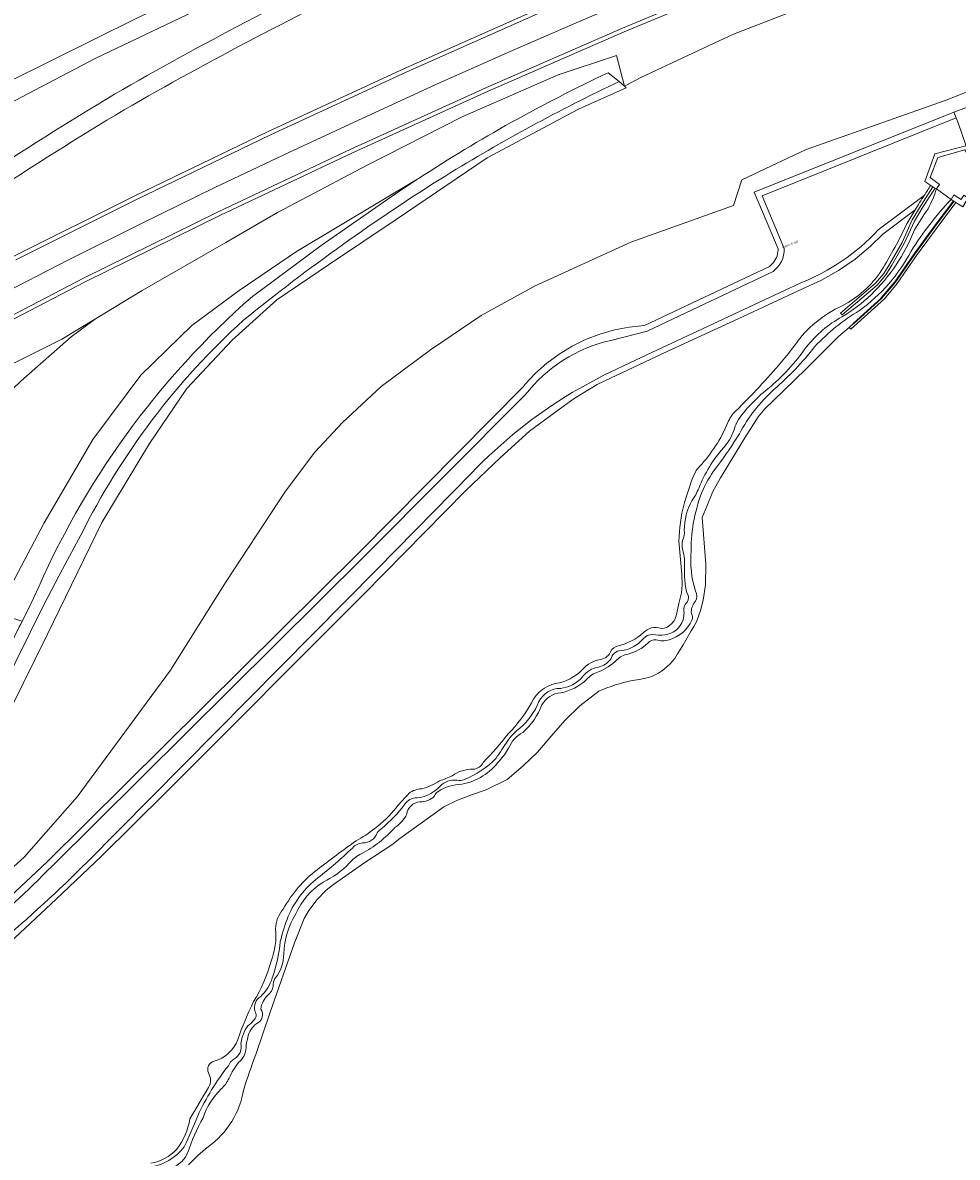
# Model space of a CAD drawing. Header units: metres. Extents: x 197700 to 204338, y 317132 to 325229.
# Tile 466 of 656: x 201800 to 201950, y 318624 to 318808. Entities that reach past the tile are written whole.
import ezdxf
from ezdxf.enums import TextEntityAlignment as Align

# ---------------------------------------------------------------- set-up
doc = ezdxf.new("R2010")
doc.units = ezdxf.units.M
for name, color, linetype, lineweight in [('B-WE-GK-KADEMUUR-G', 150, 'Continuous', 35), ('B-WE-GR-BEPLANTING_CULTUUR_BOSPLANTSOEN-GV', 90, 'Continuous', 18), ('B-WE-GR-BOS_LOOF-GV', 40, 'Continuous', 13), ('B-WE-IE-TERREINAFSCHEIDING_KUNSTMATIG_HEKWERK-G', 20, 'IE-TERREINAFSCHEIDING-KUNSTMATIG', 18), ('B-WE-IE-TERREINAFSCHEIDING_KUNSTMATIG_MUUR-GV', 90, 'Continuous', 18), ('B-WE-OG-TERREIN_CULTUURSCHEIDING-GV', 7, 'Continuous', 18), ('B-WE-OG-TERREIN_ERF-GV', 7, 'Continuous', 18), ('B-WE-OG-TOPOGRAFIE-T18', 10, 'Continuous', 18), ('B-WE-OG-WATER-GV', 130, 'Continuous', 18), ('B-WE-OG-WATER_GREPPEL-GV', 160, 'Continuous', 18), ('B-WE-OG-WATER_SLOOT-GV', 120, 'Continuous', 18), ('B-WE-VH-ONVERHARD-GV', 252, 'Continuous', 18), ('B-WE-VH-VERHARDING_ASFALT-GV', 252, 'Continuous', 18), ('B-WE-VH-VERHARDING_BETON-GV', 252, 'Continuous', 18), ('B-WE-VH-VERHARDING_BETONSTRAATSTEEN-GV', 252, 'Continuous', 18)]:
    doc.layers.add(name, color=color, linetype=linetype, lineweight=lineweight)
doc.styles.add('NLCS-ISO-M200-T18', font='NLCS-ISO.ttf', dxfattribs={"height": 0.36})
doc.linetypes.add('IE-TERREINAFSCHEIDING-KUNSTMATIG', pattern='A,4,[82,NLCS.SHX,S=0.75,R=90,X=0,Y=0],4,-2', length=10)

msp = doc.modelspace()

# ---------------------------------------------------------------- linework, layer by layer
at = {"layer": 'B-WE-GK-KADEMUUR-G'}
msp.add_lwpolyline([(201949.776, 318778.717), (201946.782, 318774.707), (201943.438, 318770.169), (201940.299, 318765.652), (201938.073, 318762.99), (201933.542, 318758.919)], dxfattribs=at)
at = {"layer": 'B-WE-GR-BEPLANTING_CULTUUR_BOSPLANTSOEN-GV'}
for points in [[(201955.002, 318821.825), (201942.09, 318816.755), (201928.237, 318811.068), (201914.233, 318805.675), (201912.733, 318804.975), (201899.25, 318798.675), (201896.652, 318797.269), (201896.915, 318797.023), (201889.216, 318793.552), (201874.451, 318785.696), (201859.797, 318775.75), (201849.005, 318768.562), (201840.541, 318762.807), (201833.33, 318756.257), (201826.023, 318748.493), (201819.964, 318739.6), (201812.286, 318726.858), (201803.533, 318708.819), (201789.654, 318680.839)], [(201789.107, 318663.259), (201799.727, 318672.837), (201808.32, 318682.62), (201814.478, 318690.999), (201823.386, 318703.055), (201832.337, 318717.331), (201841.945, 318731.939), (201846.677, 318738.223), (201851.117, 318742.981), (201857.387, 318748.779), (201865.322, 318754.728), (201873.497, 318760.265), (201882.087, 318764.989), (201897.66, 318772.069), (201914.2, 318777.998), (201915.549, 318782.159), (201925.961, 318787.045), (201948.531, 318794.989), (201964.976, 318801.544)], [(201893.995, 318799.44), (201895.79, 318798.012), (201896.652, 318797.269), (201895.341, 318802.207), (201885.94, 318799.076)], [(201885.94, 318799.076), (201870.448, 318792.301), (201855.081, 318784.535), (201840.654, 318776.873), (201832.27, 318772.041), (201818.805, 318764.281), (201811.244, 318759.719), (201807.327, 318756.835), (201799.218, 318749.651)], [(201795.123, 318712.026), (201802.955, 318726.825), (201810.824, 318740.233), (201818.574, 318750.627), (201826.797, 318758.658), (201834.426, 318764.298), (201843.7, 318770.566), (201863.403, 318782.378)], [(201863.403, 318782.378), (201843.7, 318770.566), (201834.426, 318764.298), (201826.797, 318758.658), (201818.574, 318750.627), (201810.824, 318740.233), (201802.955, 318726.825), (201795.123, 318712.026), (201796.174, 318711.902), (201798.372, 318711.243), (201799.425, 318710.934), (201800.377, 318712.837), (201801.336, 318714.739)], [(201836.582, 318763.348), (201847.672, 318771.534), (201858.975, 318779.427), (201861.181, 318780.914), (201863.403, 318782.378)]]:
    msp.add_lwpolyline(points, dxfattribs=at)
for points in [[(201863.403, 318782.378, -0.0343559), (201893.995, 318799.44)], [(201801.336, 318714.739, -0.1123788), (201836.582, 318763.348)]]:
    msp.add_lwpolyline(points, format="xyb", dxfattribs=at)
at = {"layer": 'B-WE-GR-BOS_LOOF-GV'}
for points in [[(201888.163, 318755.298), (201890.361, 318756.38), (201892.647, 318757.262), (201895.003, 318757.935), (201897.409, 318758.395), (201899.847, 318758.639), (201920.014, 318768.171), (201920.255, 318768.366), (201920.477, 318768.583), (201920.679, 318768.818), (201920.86, 318769.071), (201921.017, 318769.339), (201921.15, 318769.619), (201921.257, 318769.911), (201921.337, 318770.211), (201921.391, 318770.517), (201921.416, 318770.826), (201921.418, 318771.033), (201917.552, 318780.139), (201949.792, 318793.095), (201981.204, 318804.575)], [(201964.976, 318801.544), (201948.531, 318794.989), (201925.961, 318787.045), (201915.549, 318782.159), (201914.2, 318777.998), (201897.66, 318772.069), (201882.087, 318764.989), (201873.497, 318760.265), (201865.322, 318754.728), (201857.387, 318748.779), (201851.117, 318742.981), (201846.677, 318738.223), (201841.945, 318731.939), (201832.337, 318717.331), (201823.386, 318703.055), (201814.478, 318690.999), (201808.32, 318682.62), (201799.727, 318672.837), (201789.107, 318663.259)], [(201789.654, 318680.839), (201803.533, 318708.819), (201812.286, 318726.858), (201819.964, 318739.6), (201826.023, 318748.493), (201833.33, 318756.257), (201840.541, 318762.807), (201849.005, 318768.562), (201859.797, 318775.75), (201874.451, 318785.696), (201889.216, 318793.552), (201896.915, 318797.023), (201896.652, 318797.269), (201895.79, 318798.012)], [(201808.904, 318724.828), (201805.917, 318719.345), (201803.06, 318713.794), (201798.475, 318704.543), (201794.03, 318695.226), (201781.734, 318667.222), (201775.932, 318654.142), (201778.308, 318650.805), (201778.341, 318650.828), (201791.39, 318660.89), (201803.488, 318672.078), (201853.892, 318722.059), (201880.253, 318748.764), (201880.587, 318749.16), (201882.267, 318750.943), (201884.1, 318752.569), (201886.07, 318754.025), (201888.163, 318755.298)]]:
    msp.add_lwpolyline(points, dxfattribs=at)
for points in [[(201895.79, 318798.012, 0.0280663), (201867.773, 318782.82)], [(201867.773, 318782.82, 0.030024), (201835.186, 318759.537)], [(201835.186, 318759.537, 0.0935722), (201808.904, 318724.828)]]:
    msp.add_lwpolyline(points, format="xyb", dxfattribs=at)
msp.add_lwpolyline([(201811.244, 318759.719), (201805.816, 318756.444), (201788.202, 318747.608), (201784.558, 318744.095), (201768.981, 318731.839), (201755.309, 318721.409), (201732.303, 318706.372), (201727.073, 318702.927), (201724.956, 318700.721), (201724.021, 318698.378), (201724.245, 318696.205), (201725.517, 318694.729), (201727.697, 318693.999), (201730.21, 318694.233), (201756.086, 318713.761), (201792.873, 318743.616), (201799.218, 318749.651), (201807.327, 318756.835)], close=True, dxfattribs=at)
at = {"layer": 'B-WE-IE-TERREINAFSCHEIDING_KUNSTMATIG_HEKWERK-G'}
for points in [[(201895.79, 318798.012), (201896.652, 318797.269)], [(201896.652, 318797.269), (201896.915, 318797.023)], [(201903.54, 318754.467), (201915.777, 318760.079)], [(201895.415, 318750.659), (201903.54, 318754.467)], [(201892.211, 318749.149), (201895.415, 318750.659)], [(201888.499, 318746.865), (201892.211, 318749.149)], [(201885.53, 318744.714), (201888.499, 318746.865)], [(201881.298, 318741.617), (201885.53, 318744.714)], [(201876.64, 318737.364), (201881.298, 318741.617)], [(201870.948, 318731.969), (201876.64, 318737.364)], [(201854.579, 318715.286), (201870.948, 318731.969)], [(201822.639, 318683.297), (201854.579, 318715.286)], [(201812.228, 318673.012), (201822.639, 318683.297)], [(201804.891, 318666.065), (201812.228, 318673.012)], [(201797.431, 318659.063), (201804.891, 318666.065)]]:
    msp.add_lwpolyline(points, dxfattribs=at)
at = {"layer": 'B-WE-IE-TERREINAFSCHEIDING_KUNSTMATIG_MUUR-GV'}
for points in [[(201946.575, 318780.933), (201946.75, 318780.823), (201946.985, 318780.674), (201947.46, 318781.416), (201945.955, 318782.543), (201947.211, 318785.774), (201951.577, 318786.995), (201953.639, 318783.682), (201953.35, 318783.142), (201954.059, 318782.639), (201954.109, 318782.727), (201954.534, 318783.474), (201952.334, 318787.108), (201951.97, 318787.709), (201951.72, 318787.645), (201946.714, 318786.357), (201945.098, 318781.866), (201946.056, 318781.261), (201946.412, 318781.036)], [(201946.75, 318780.823), (201946.575, 318780.933), (201946.412, 318781.036), (201944.486, 318778.06), (201943.056, 318775.696), (201941.422, 318772.059), (201939.44, 318768.609), (201938.455, 318767.048), (201937.112, 318765.463), (201931.504, 318760.662), (201931.764, 318760.358), (201937.397, 318765.18), (201938.778, 318766.811), (201939.783, 318768.403), (201941.779, 318771.877), (201943.411, 318775.51), (201944.825, 318777.848)], [(201949.323, 318779.005), (201949.776, 318778.717), (201950.114, 318778.502), (201951.203, 318777.808), (201951.771, 318778.713), (201952.09, 318779.221), (201951.366, 318779.677), (201950.936, 318778.993), (201949.783, 318779.727)], [(201943.438, 318770.169), (201940.299, 318765.652), (201938.279, 318763.237), (201932.875, 318758.334), (201933.144, 318758.038), (201938.569, 318762.959), (201940.617, 318765.409), (201943.763, 318769.936), (201947.103, 318774.469), (201950.114, 318778.502), (201949.776, 318778.717), (201946.782, 318774.707)]]:
    msp.add_lwpolyline(points, close=True, dxfattribs=at)
at = {"layer": 'B-WE-OG-TERREIN_CULTUURSCHEIDING-GV'}
for points in [[(201722.149, 318754.509), (201771.949, 318784.082), (201789.237, 318793.576), (201797.357, 318798.035), (201817.94, 318808.223), (201837.649, 318817.499), (201859.694, 318826.637), (201880.621, 318834.591), (201881.727, 318834.552), (201883.887, 318835.33), (201884.171, 318834.782), (201885.054, 318835.227), (201884.832, 318835.708), (201887.158, 318836.673), (201888.156, 318837.346), (201900.737, 318841.577), (201911.524, 318845.204), (201932.667, 318852.147), (201954.928, 318858.712)], [(201981.204, 318804.575), (201949.792, 318793.095), (201950.165, 318792.167), (201950.509, 318791.167)], [(201922.418, 318771.054), (201918.864, 318779.589), (201950.165, 318792.167), (201949.792, 318793.095), (201917.552, 318780.139), (201921.418, 318771.033), (201921.416, 318770.826), (201921.391, 318770.517), (201921.337, 318770.211), (201921.257, 318769.911), (201921.15, 318769.619), (201921.017, 318769.339), (201920.86, 318769.071), (201920.679, 318768.818), (201920.477, 318768.583), (201920.255, 318768.366), (201920.014, 318768.171), (201899.847, 318758.639), (201897.409, 318758.395), (201895.003, 318757.935), (201892.647, 318757.262), (201890.361, 318756.38)], [(201945.004, 318779.647), (201937.592, 318774.077)], [(201797.431, 318659.063), (201804.891, 318666.065), (201812.228, 318673.012), (201822.639, 318683.297), (201854.579, 318715.286), (201870.948, 318731.969), (201876.64, 318737.364), (201881.298, 318741.617), (201885.53, 318744.714), (201888.499, 318746.865), (201892.211, 318749.149), (201895.415, 318750.659), (201903.54, 318754.467), (201915.777, 318760.079), (201925.374, 318764.549), (201928.332, 318765.893), (201931.159, 318767.497), (201933.831, 318769.346), (201936.327, 318771.427), (201938.321, 318773.392), (201943.522, 318777.288)], [(201894.412, 318756.246), (201900.275, 318757.735), (201920.609, 318767.367)], [(201925.001, 318765.477), (201898.53, 318753.118), (201893.278, 318750.645), (201888.192, 318747.848)], [(201890.361, 318756.38), (201888.163, 318755.298), (201886.07, 318754.025), (201884.1, 318752.569), (201882.267, 318750.943), (201880.587, 318749.16), (201880.253, 318748.764), (201853.892, 318722.059), (201803.488, 318672.078), (201791.39, 318660.89), (201778.341, 318650.828), (201778.308, 318650.805), (201779.069, 318649.736)], [(201804.192, 318671.368), (201854.6, 318721.353), (201880.62, 318747.463)], [(201871.947, 318734.834), (201856.699, 318719.311), (201809.868, 318672.019)]]:
    msp.add_lwpolyline(points, dxfattribs=at)
for points in [[(201943.522, 318777.288, -0.0051399), (201945.004, 318779.647)], [(201937.592, 318774.077, -0.1091791), (201925.001, 318765.477)], [(201920.609, 318767.367, 0.2429459), (201922.418, 318771.054)], [(201880.62, 318747.463, -0.1751042), (201894.412, 318756.246)], [(201888.192, 318747.848, 0.0657859), (201871.947, 318734.834)], [(201779.069, 318649.736, 0.0409157), (201804.192, 318671.368)], [(201809.868, 318672.019, -0.0427702), (201780.228, 318647.087)]]:
    msp.add_lwpolyline(points, format="xyb", dxfattribs=at)
at = {"layer": 'B-WE-OG-TERREIN_ERF-GV'}
for points in [[(201943.522, 318777.288), (201938.321, 318773.392), (201936.327, 318771.427)], [(201936.327, 318771.427), (201933.831, 318769.346), (201931.159, 318767.497), (201928.332, 318765.893), (201925.374, 318764.549), (201915.777, 318760.079), (201903.54, 318754.467), (201895.415, 318750.659), (201892.211, 318749.149), (201888.499, 318746.865), (201885.53, 318744.714), (201881.298, 318741.617), (201876.64, 318737.364), (201870.948, 318731.969), (201854.579, 318715.286), (201822.639, 318683.297), (201812.228, 318673.012), (201804.891, 318666.065), (201797.431, 318659.063)], [(201905.06, 318712.295), (201905.411, 318713.777), (201905.85, 318715.517), (201905.942, 318716.826), (201905.899, 318718.519), (201905.375, 318723.822), (201905.582, 318726.107), (201905.887, 318728.392)]]:
    msp.add_lwpolyline(points, dxfattribs=at)
for points in [[(201942.232, 318775.141, -0.0045884), (201943.522, 318777.288)], [(201938.076, 318767.49, 0.0273887), (201942.232, 318775.141)], [(201931.771, 318761.806, 0.1243975), (201938.076, 318767.49)], [(201924.174, 318755.552, -0.1370526), (201931.771, 318761.806)], [(201921.951, 318752.764, 0.020802), (201924.174, 318755.552)], [(201914.572, 318744.858, 0.0247729), (201921.951, 318752.764)], [(201913.32, 318742.982, -0.1077221), (201914.572, 318744.858)], [(201908.75, 318735.885, 0.0853806), (201913.32, 318742.982)], [(201905.887, 318728.392, -0.0450956), (201908.07, 318735.027)], [(201908.07, 318735.027, -0.1041414), (201908.75, 318735.885)], [(201902.549, 318709.731, 0.3674675), (201905.06, 318712.295)], [(201899.658, 318709.057, -0.3074646), (201902.549, 318709.731)], [(201895.683, 318706.942, 0.1098041), (201899.658, 318709.057)], [(201892.918, 318704.806, 0.2442571), (201894.379, 318706.016)], [(201894.379, 318706.016, -0.2637015), (201895.683, 318706.942)], [(201889.802, 318703.096, -0.1718218), (201892.918, 318704.806)], [(201885.507, 318700.906, 0.1702123), (201889.802, 318703.096)], [(201881.631, 318697.773, -0.2272214), (201885.507, 318700.906)], [(201877.853, 318692.741, 0.0618529), (201881.631, 318697.773)], [(201873.826, 318688.159, 0.0318634), (201877.853, 318692.741)], [(201872.218, 318687.038, 0.2668089), (201873.826, 318688.159)], [(201866.777, 318685.17, 0.0298616), (201868.838, 318685.995)], [(201868.838, 318685.995, -0.1705392), (201872.218, 318687.038)], [(201861.864, 318683.159, -0.1704178), (201863.904, 318683.874)], [(201863.904, 318683.874, 0.0804795), (201866.777, 318685.17)], [(201859.767, 318680.839, -0.0180111), (201861.864, 318683.159)], [(201856.328, 318677.502, 0.0619739), (201859.767, 318680.839)], [(201853.306, 318675.494, 0.0461707), (201856.328, 318677.502)], [(201847.044, 318670.83, -0.0112162), (201853.306, 318675.494)], [(201841.572, 318664.469, -0.1057151), (201847.044, 318670.83)], [(201840.322, 318661.275, -0.1844131), (201841.572, 318664.469)], [(201839.587, 318656.086, 0.1209447), (201840.322, 318661.275)], [(201836.778, 318649.568, 0.0782387), (201839.587, 318656.086)], [(201834.215, 318643.415, -0.0269471), (201836.778, 318649.568)], [(201830.418, 318639.934, 0.2423352), (201834.215, 318643.415)], [(201829.48, 318638.057, -0.4588666), (201830.418, 318639.934)], [(201829.506, 318635.711, 0.2855683), (201829.48, 318638.057)], [(201826.484, 318630.624, 0.0064076), (201829.506, 318635.711)], [(201824.385, 318625.737, 0.1249196), (201826.484, 318630.624)], [(201820.214, 318623.471, 0.1631887), (201824.385, 318625.737)]]:
    msp.add_lwpolyline(points, format="xyb", dxfattribs=at)
at = {"layer": 'B-WE-OG-WATER-GV'}
msp.add_lwpolyline([(201951.577, 318786.995), (201947.211, 318785.774), (201945.955, 318782.543), (201947.46, 318781.416), (201946.985, 318780.674), (201949.323, 318779.005), (201949.783, 318779.727), (201950.936, 318778.993)], dxfattribs=at)
at = {"layer": 'B-WE-OG-WATER_GREPPEL-GV'}
msp.add_lwpolyline([(201882.365, 318832.569), (201882.018, 318833.381), (201881.914, 318833.758), (201881.727, 318834.552), (201880.621, 318834.591), (201859.694, 318826.637), (201837.649, 318817.499), (201817.94, 318808.223), (201797.357, 318798.035), (201789.237, 318793.576), (201789.401, 318790.344), (201811.201, 318801.715), (201833.017, 318812.154), (201854.66, 318821.361), (201877.01, 318830.315), (201882.202, 318832.241)], close=True, dxfattribs=at)
for points in [[(201946.985, 318780.674, -0.0435374), (201945.61, 318777.48)], [(201942.872, 318770.625, -0.0462552), (201949.323, 318779.005)], [(201945.61, 318777.48, 0.0176233), (201943.429, 318774.066)], [(201943.429, 318774.066, -0.1091711), (201936.412, 318763.621)], [(201934.57, 318761.077, 0.1155262), (201942.872, 318770.625)], [(201936.412, 318763.621, -0.0591878), (201931.729, 318760.06)], [(201927.329, 318755.257, -0.0679852), (201934.57, 318761.077)], [(201931.729, 318760.06, 0.0989807), (201925.971, 318755.161)], [(201925.971, 318755.161, -0.0628943), (201919.783, 318748.413)], [(201920.751, 318748.315, 0.0506028), (201927.329, 318755.257)], [(201919.783, 318748.413, 0.0867336), (201914.788, 318743.091)], [(201915.17, 318741.188, -0.0865236), (201920.751, 318748.315)], [(201914.788, 318743.091, 0.0635114), (201914.29, 318741.683)], [(201911.687, 318736.076, 0.0276728), (201915.17, 318741.188)], [(201914.29, 318741.683, -0.0946131), (201912.596, 318738.919)], [(201912.596, 318738.919, 0.0864097), (201908.617, 318732.368)], [(201909.31, 318732.178, -0.0559243), (201911.687, 318736.076)], [(201907.395, 318722.323, -0.1019732), (201909.31, 318732.178)], [(201908.617, 318732.368, -0.0580255), (201907.505, 318730.37)], [(201907.505, 318730.37, 0.1271785), (201906.281, 318725.612)], [(201905.967, 318723.959, 0.1062753), (201906.031, 318722.395)], [(201906.281, 318725.612, -0.1360056), (201905.967, 318723.959)], [(201906.031, 318722.395, -0.0870239), (201906.318, 318719.628)], [(201908.083, 318715.774, -0.0984205), (201907.395, 318722.323)], [(201906.318, 318719.628, 0.0690811), (201906.701, 318715.499)], [(201906.701, 318715.499, -0.3048366), (201906.726, 318713.987)], [(201908.083, 318714.158, 0.2561896), (201908.083, 318715.774)], [(201906.726, 318713.987, 0.2725428), (201906.234, 318712.333)], [(201907.417, 318712.149, -0.216498), (201908.083, 318714.158)], [(201906.074, 318711.171, -0.3033487), (201903.126, 318708.743)], [(201903.823, 318707.94, 0.2260857), (201907.497, 318711.12)], [(201906.234, 318712.333, -0.0694277), (201906.074, 318711.171)], [(201907.497, 318711.12, 0.2995515), (201907.417, 318712.149)], [(201899.627, 318708.082, -0.1994402), (201896.084, 318706.19)], [(201901.146, 318708.812, 0.2051565), (201899.627, 318708.082)], [(201900.386, 318707.367, -0.2673208), (201901.726, 318707.94)], [(201903.126, 318708.743, -0.0832677), (201901.146, 318708.812)], [(201901.726, 318707.94, 0.1726276), (201903.823, 318707.94)], [(201896.084, 318706.19, 0.3449311), (201894.421, 318704.8)], [(201895.392, 318704.679, -0.1472453), (201897.2, 318705.639)], [(201897.2, 318705.639, 0.1262139), (201900.386, 318707.367)], [(201892.444, 318702.743, 0.0984508), (201895.392, 318704.679)], [(201894.421, 318704.8, -0.175196), (201892.456, 318703.518)], [(201892.456, 318703.518, 0.2076531), (201889.82, 318701.909)], [(201890.505, 318701.507, -0.1580021), (201892.444, 318702.743)], [(201886.281, 318700.092, 0.2890299), (201882.824, 318697.95)], [(201889.82, 318701.909, -0.1808952), (201886.281, 318700.092)], [(201886.336, 318699.376, 0.1435564), (201890.505, 318701.507)], [(201883.3, 318697.428, -0.253747), (201886.336, 318699.376)], [(201882.824, 318697.95, -0.1162801), (201879.763, 318693.679)], [(201880.225, 318692.978, 0.1203735), (201883.3, 318697.428)], [(201879.763, 318693.679, 0.0939827), (201877.742, 318691.583)], [(201877.936, 318690.423, -0.1890515), (201880.225, 318692.978)], [(201877.742, 318691.583, 0.003378), (201875.93, 318688.842)], [(201876.447, 318688.427, 0.0489907), (201877.936, 318690.423)], [(201870.402, 318684.62, 0.1856678), (201876.447, 318688.427)], [(201875.93, 318688.842, -0.1075237), (201870.746, 318685.374)], [(201866.865, 318684.303, -0.1150538), (201866.005, 318683.55)], [(201866.557, 318683.442, -0.146699), (201870.402, 318684.62)], [(201869.604, 318685.29, 0.2248765), (201866.865, 318684.303)], [(201870.746, 318685.374, -0.1449653), (201869.604, 318685.29)], [(201863.146, 318682.447, 0.239638), (201861.14, 318681.377)], [(201861.49, 318679.796, -0.3491787), (201863.584, 318681.792)], [(201866.005, 318683.55, -0.1507413), (201863.146, 318682.447)], [(201863.584, 318681.792, 0.2135571), (201865.996, 318682.73)], [(201865.996, 318682.73, -0.1907204), (201866.557, 318683.442)], [(201861.14, 318681.377, -0.0619894), (201857.446, 318677.493)], [(201859.585, 318677.664, 0.1438679), (201861.49, 318679.796)], [(201854.222, 318673.46, 0.0963112), (201859.585, 318677.664)], [(201856.728, 318676.772, -0.3163131), (201854.375, 318675.148)], [(201857.446, 318677.493, 0.0924189), (201856.728, 318676.772)], [(201854.375, 318675.148, 0.2065943), (201852.724, 318674.331)], [(201852.724, 318674.331, -0.0240663), (201847.165, 318669.52)], [(201852.216, 318671.896, -0.0884088), (201854.222, 318673.46)], [(201848.002, 318668.822, 0.0888848), (201852.216, 318671.896)], [(201847.165, 318669.52, 0.1270859), (201842.367, 318663.318)], [(201843.572, 318663.712, -0.1504769), (201848.002, 318668.822)], [(201841.636, 318657.276, -0.119285), (201843.572, 318663.712)], [(201842.367, 318663.318, 0.0360341), (201841.089, 318659.232)], [(201841.089, 318659.232, -0.0595845), (201839.786, 318653.392)], [(201840.229, 318653.287, 0.1852862), (201841.636, 318657.276)], [(201839.786, 318653.392, -0.127319), (201837.924, 318650.357)], [(201839.941, 318652.022, -0.1692177), (201840.229, 318653.287)], [(201839.086, 318650.615, 0.2125143), (201839.941, 318652.022)], [(201837.924, 318650.357, 0.3264492), (201836.954, 318648.043)], [(201837.924, 318648.34, -0.1584418), (201839.086, 318650.615)], [(201836.954, 318648.043, -0.388478), (201836.771, 318646.479)], [(201837.273, 318646.02, 0.4869972), (201837.924, 318648.34)], [(201835.833, 318645.619, 0.1180649), (201834.739, 318642.855)], [(201836.771, 318646.479, -0.022109), (201835.833, 318645.619)], [(201835.84, 318643.726, -0.191795), (201837.273, 318646.02)], [(201835.565, 318642.088, -0.0871015), (201835.84, 318643.726)], [(201834.739, 318642.855, -0.3250283), (201833.593, 318640.248)], [(201834.397, 318639.797, 0.2161827), (201835.565, 318642.088)], [(201833.593, 318640.248, 0.1835844), (201832.723, 318639.21)], [(201832.808, 318637.19, -0.0480861), (201834.397, 318639.797)], [(201832.723, 318639.21, 0.0579788), (201827.755, 318631.104)], [(201831.531, 318635.469, 0.1230877), (201832.808, 318637.19)], [(201828.615, 318630.817, -0.1120934), (201831.531, 318635.469)], [(201827.755, 318631.104, -0.011008), (201825.592, 318626.124)], [(201826.113, 318625.081, -0.0428412), (201828.615, 318630.817)], [(201825.592, 318626.124, -0.1970738), (201819.965, 318622.813)], [(201821.137, 318622.213, 0.301921), (201826.113, 318625.081)]]:
    msp.add_lwpolyline(points, format="xyb", dxfattribs=at)
msp.add_lwpolyline([(201949.323, 318779.005), (201946.985, 318780.674)], dxfattribs=at)
at = {"layer": 'B-WE-OG-WATER_SLOOT-GV'}
for points in [[(201946.985, 318780.674), (201946.75, 318780.823), (201944.825, 318777.848), (201943.411, 318775.51), (201941.779, 318771.877), (201939.783, 318768.403), (201938.778, 318766.811), (201937.397, 318765.18), (201931.764, 318760.358), (201931.504, 318760.662), (201937.112, 318765.463), (201938.455, 318767.048), (201939.44, 318768.609), (201941.422, 318772.059), (201943.056, 318775.696), (201944.486, 318778.06), (201946.412, 318781.036), (201946.056, 318781.261)], [(201908.262, 318710.836), (201908.894, 318712.644), (201909.344, 318714.344), (201909.679, 318716.796), (201909.755, 318720.117), (201909.167, 318727.64), (201909.978, 318729.601), (201910.901, 318731.847), (201912.145, 318734.078), (201916.025, 318740.538), (201918.212, 318743.903), (201919.255, 318745.184), (201920.681, 318746.55), (201925.902, 318751.621), (201931.186, 318756.852), (201932.875, 318758.334), (201938.279, 318763.237), (201940.299, 318765.652), (201943.438, 318770.169), (201946.782, 318774.707), (201949.776, 318778.717), (201949.323, 318779.005)], [(201905.887, 318728.392), (201905.582, 318726.107), (201905.375, 318723.822), (201905.899, 318718.519), (201905.942, 318716.826), (201905.85, 318715.517), (201905.411, 318713.777), (201905.06, 318712.295)], [(201837.146, 318641.025), (201839.433, 318647.825), (201843.393, 318659.017), (201844.952, 318662.94), (201845.699, 318664.26), (201847.052, 318666.009), (201848.479, 318667.523), (201849.656, 318668.433), (201854.711, 318671.997), (201859.059, 318674.823), (201860.373, 318675.88), (201867.452, 318680.958), (201869.656, 318682.054), (201871.949, 318682.914), (201874.297, 318683.729), (201877.679, 318685.4), (201880.268, 318687.581), (201882.593, 318689.798), (201885.103, 318692.749), (201887.057, 318694.959), (201889.429, 318697.258), (201892.488, 318699.636)]]:
    msp.add_lwpolyline(points, dxfattribs=at)
for points in [[(201946.056, 318781.261, 0.0037428), (201945.004, 318779.647)], [(201945.61, 318777.48, 0.0435374), (201946.985, 318780.674)], [(201949.323, 318779.005, 0.0462552), (201942.872, 318770.625)], [(201945.004, 318779.647, 0.0051399), (201943.522, 318777.288)], [(201943.522, 318777.288, 0.0045884), (201942.232, 318775.141)], [(201943.429, 318774.066, -0.0176233), (201945.61, 318777.48)], [(201936.412, 318763.621, 0.1091711), (201943.429, 318774.066)], [(201942.232, 318775.141, -0.0273887), (201938.076, 318767.49)], [(201942.872, 318770.625, -0.1155262), (201934.57, 318761.077)], [(201938.076, 318767.49, -0.1243975), (201931.771, 318761.806)], [(201931.729, 318760.06, 0.0591878), (201936.412, 318763.621)], [(201931.771, 318761.806, 0.1370526), (201924.174, 318755.552)], [(201934.57, 318761.077, 0.0679852), (201927.329, 318755.257)], [(201925.971, 318755.161, -0.0989807), (201931.729, 318760.06)], [(201919.783, 318748.413, 0.0628943), (201925.971, 318755.161)], [(201927.329, 318755.257, -0.0506028), (201920.751, 318748.315)], [(201924.174, 318755.552, -0.020802), (201921.951, 318752.764)], [(201921.951, 318752.764, -0.0247729), (201914.572, 318744.858)], [(201914.788, 318743.091, -0.0867336), (201919.783, 318748.413)], [(201920.751, 318748.315, 0.0865236), (201915.17, 318741.188)], [(201914.572, 318744.858, 0.1077221), (201913.32, 318742.982)], [(201913.32, 318742.982, -0.0853806), (201908.75, 318735.885)], [(201914.29, 318741.683, -0.0635114), (201914.788, 318743.091)], [(201915.17, 318741.188, -0.0276728), (201911.687, 318736.076)], [(201912.596, 318738.919, 0.0946131), (201914.29, 318741.683)], [(201908.617, 318732.368, -0.0864097), (201912.596, 318738.919)], [(201908.07, 318735.027, 0.0450956), (201905.887, 318728.392)], [(201908.75, 318735.885, 0.1041414), (201908.07, 318735.027)], [(201911.687, 318736.076, 0.0559243), (201909.31, 318732.178)], [(201909.31, 318732.178, 0.1019732), (201907.395, 318722.323)], [(201907.505, 318730.37, 0.0580255), (201908.617, 318732.368)], [(201906.281, 318725.612, -0.1271785), (201907.505, 318730.37)], [(201906.031, 318722.395, -0.1062753), (201905.967, 318723.959)], [(201905.967, 318723.959, 0.1360056), (201906.281, 318725.612)], [(201906.318, 318719.628, 0.0870239), (201906.031, 318722.395)], [(201907.395, 318722.323, 0.0984205), (201908.083, 318715.774)], [(201906.701, 318715.499, -0.0690811), (201906.318, 318719.628)], [(201906.726, 318713.987, 0.3048366), (201906.701, 318715.499)], [(201908.083, 318715.774, -0.2561896), (201908.083, 318714.158)], [(201906.234, 318712.333, -0.2725428), (201906.726, 318713.987)], [(201908.083, 318714.158, 0.216498), (201907.417, 318712.149)], [(201905.06, 318712.295, -0.3674675), (201902.549, 318709.731)], [(201903.126, 318708.743, 0.3033487), (201906.074, 318711.171)], [(201907.497, 318711.12, -0.2260857), (201903.823, 318707.94)], [(201906.074, 318711.171, 0.0694277), (201906.234, 318712.333)], [(201907.417, 318712.149, -0.2995515), (201907.497, 318711.12)], [(201902.549, 318709.731, 0.3074646), (201899.658, 318709.057)], [(201904.769, 318704.936, 0.0023283), (201908.262, 318710.836)], [(201899.658, 318709.057, -0.1098041), (201895.683, 318706.942)], [(201896.084, 318706.19, 0.1994402), (201899.627, 318708.082)], [(201899.627, 318708.082, -0.2051565), (201901.146, 318708.812)], [(201901.726, 318707.94, 0.2673208), (201900.386, 318707.367)], [(201901.146, 318708.812, 0.0832677), (201903.126, 318708.743)], [(201903.823, 318707.94, -0.1726276), (201901.726, 318707.94)], [(201894.379, 318706.016, -0.2442571), (201892.918, 318704.806)], [(201895.683, 318706.942, 0.2637015), (201894.379, 318706.016)], [(201894.421, 318704.8, -0.3449311), (201896.084, 318706.19)], [(201897.2, 318705.639, 0.1472453), (201895.392, 318704.679)], [(201900.386, 318707.367, -0.1262139), (201897.2, 318705.639)], [(201892.918, 318704.806, 0.1718218), (201889.802, 318703.096)], [(201895.392, 318704.679, -0.0984508), (201892.444, 318702.743)], [(201892.456, 318703.518, 0.175196), (201894.421, 318704.8)], [(201901.043, 318701.99, 0.1185029), (201904.769, 318704.936)], [(201889.802, 318703.096, -0.1702123), (201885.507, 318700.906)], [(201889.82, 318701.909, -0.2076531), (201892.456, 318703.518)], [(201892.444, 318702.743, 0.1580021), (201890.505, 318701.507)], [(201897.865, 318701.365, 0.0406291), (201901.043, 318701.99)], [(201885.507, 318700.906, 0.2272214), (201881.631, 318697.773)], [(201882.824, 318697.95, -0.2890299), (201886.281, 318700.092)], [(201886.281, 318700.092, 0.1808952), (201889.82, 318701.909)], [(201890.505, 318701.507, -0.1435564), (201886.336, 318699.376)], [(201892.488, 318699.636, -0.0535226), (201897.865, 318701.365)], [(201886.336, 318699.376, 0.253747), (201883.3, 318697.428)], [(201881.631, 318697.773, -0.0618529), (201877.853, 318692.741)], [(201879.763, 318693.679, 0.1162801), (201882.824, 318697.95)], [(201883.3, 318697.428, -0.1203735), (201880.225, 318692.978)], [(201877.742, 318691.583, -0.0939827), (201879.763, 318693.679)], [(201880.225, 318692.978, 0.1890515), (201877.936, 318690.423)], [(201877.853, 318692.741, -0.0318634), (201873.826, 318688.159)], [(201875.93, 318688.842, -0.003378), (201877.742, 318691.583)], [(201877.936, 318690.423, -0.0489907), (201876.447, 318688.427)], [(201876.447, 318688.427, -0.1856678), (201870.402, 318684.62)], [(201870.746, 318685.374, 0.1075237), (201875.93, 318688.842)], [(201873.826, 318688.159, -0.2668089), (201872.218, 318687.038)], [(201868.838, 318685.995, -0.0298616), (201866.777, 318685.17)], [(201872.218, 318687.038, 0.1705392), (201868.838, 318685.995)], [(201863.904, 318683.874, 0.1704178), (201861.864, 318683.159)], [(201866.777, 318685.17, -0.0804795), (201863.904, 318683.874)], [(201866.005, 318683.55, 0.1150538), (201866.865, 318684.303)], [(201870.402, 318684.62, 0.146699), (201866.557, 318683.442)], [(201866.865, 318684.303, -0.2248765), (201869.604, 318685.29)], [(201869.604, 318685.29, 0.1449653), (201870.746, 318685.374)], [(201861.864, 318683.159, 0.0180111), (201859.767, 318680.839)], [(201861.14, 318681.377, -0.239638), (201863.146, 318682.447)], [(201863.584, 318681.792, 0.3491787), (201861.49, 318679.796)], [(201863.146, 318682.447, 0.1507413), (201866.005, 318683.55)], [(201865.996, 318682.73, -0.2135571), (201863.584, 318681.792)], [(201866.557, 318683.442, 0.1907204), (201865.996, 318682.73)], [(201859.767, 318680.839, -0.0619739), (201856.328, 318677.502)], [(201857.446, 318677.493, 0.0619894), (201861.14, 318681.377)], [(201861.49, 318679.796, -0.1438679), (201859.585, 318677.664)], [(201856.328, 318677.502, -0.0461707), (201853.306, 318675.494)], [(201859.585, 318677.664, -0.0963112), (201854.222, 318673.46)], [(201854.375, 318675.148, 0.3163131), (201856.728, 318676.772)], [(201856.728, 318676.772, -0.0924189), (201857.446, 318677.493)], [(201853.306, 318675.494, 0.0112162), (201847.044, 318670.83)], [(201852.724, 318674.331, -0.2065943), (201854.375, 318675.148)], [(201847.165, 318669.52, 0.0240663), (201852.724, 318674.331)], [(201854.222, 318673.46, 0.0884088), (201852.216, 318671.896)], [(201847.044, 318670.83, 0.1057151), (201841.572, 318664.469)], [(201852.216, 318671.896, -0.0888848), (201848.002, 318668.822)], [(201842.367, 318663.318, -0.1270859), (201847.165, 318669.52)], [(201848.002, 318668.822, 0.1504769), (201843.572, 318663.712)], [(201841.572, 318664.469, 0.1844131), (201840.322, 318661.275)], [(201843.572, 318663.712, 0.119285), (201841.636, 318657.276)], [(201841.089, 318659.232, -0.0360341), (201842.367, 318663.318)], [(201840.322, 318661.275, -0.1209447), (201839.587, 318656.086)], [(201839.786, 318653.392, 0.0595845), (201841.089, 318659.232)], [(201841.636, 318657.276, -0.1852862), (201840.229, 318653.287)], [(201839.587, 318656.086, -0.0782387), (201836.778, 318649.568)], [(201837.924, 318650.357, 0.127319), (201839.786, 318653.392)], [(201840.229, 318653.287, 0.1692177), (201839.941, 318652.022)], [(201839.941, 318652.022, -0.2125143), (201839.086, 318650.615)], [(201836.778, 318649.568, 0.0269471), (201834.215, 318643.415)], [(201836.954, 318648.043, -0.3264492), (201837.924, 318650.357)], [(201839.086, 318650.615, 0.1584418), (201837.924, 318648.34)], [(201836.771, 318646.479, 0.388478), (201836.954, 318648.043)], [(201837.924, 318648.34, -0.4869972), (201837.273, 318646.02)], [(201834.739, 318642.855, -0.1180649), (201835.833, 318645.619)], [(201835.833, 318645.619, 0.022109), (201836.771, 318646.479)], [(201837.273, 318646.02, 0.191795), (201835.84, 318643.726)], [(201834.215, 318643.415, -0.2423352), (201830.418, 318639.934)], [(201835.84, 318643.726, 0.0871015), (201835.565, 318642.088)], [(201833.593, 318640.248, 0.3250283), (201834.739, 318642.855)], [(201835.565, 318642.088, -0.2161827), (201834.397, 318639.797)], [(201830.418, 318639.934, 0.4588666), (201829.48, 318638.057)], [(201832.723, 318639.21, -0.1835844), (201833.593, 318640.248)], [(201834.397, 318639.797, 0.0480861), (201832.808, 318637.19)], [(201835.198, 318635.427, -0.0166554), (201837.146, 318641.025)], [(201827.755, 318631.104, -0.0579788), (201832.723, 318639.21)], [(201829.48, 318638.057, -0.2855683), (201829.506, 318635.711)], [(201832.808, 318637.19, -0.1230877), (201831.531, 318635.469)], [(201829.506, 318635.711, -0.0064076), (201826.484, 318630.624)], [(201831.531, 318635.469, 0.1120934), (201828.615, 318630.817)], [(201829.427, 318626.121, 0.1991988), (201835.198, 318635.427)], [(201826.484, 318630.624, -0.1249196), (201824.385, 318625.737)], [(201825.592, 318626.124, 0.011008), (201827.755, 318631.104)], [(201828.615, 318630.817, 0.0428412), (201826.113, 318625.081)], [(201819.965, 318622.813, 0.1970738), (201825.592, 318626.124)], [(201824.385, 318625.737, -0.1631887), (201820.214, 318623.471)], [(201826.113, 318625.081, -0.301921), (201821.137, 318622.213)], [(201826.279, 318623.224, -0.0339157), (201829.427, 318626.121)]]:
    msp.add_lwpolyline(points, format="xyb", dxfattribs=at)
at = {"layer": 'B-WE-VH-ONVERHARD-GV'}
for points in [[(201702.194, 318720.895), (201691.829, 318715.348), (201691.843, 318715.324), (201694.083, 318711.344), (201736.508, 318735.646), (201743.407, 318739.5), (201750.809, 318743.711), (201761.969, 318750.121), (201770.539, 318754.957), (201779.117, 318759.778), (201798.099, 318769.815), (201817.594, 318779.573), (201839.121, 318789.928), (201861.215, 318800.182), (201883.279, 318809.986), (201904.917, 318819.184), (201907.7, 318820.331), (201922.828, 318826.566), (201945.738, 318835.646), (201968.854, 318844.311), (201993.535, 318852.704), (202018.344, 318860.046), (202039.676, 318865.498)], [(201954.726, 318855.996), (201931.903, 318849.153), (201910.422, 318841.992), (201901.594, 318838.965), (201888.884, 318834.607), (201887.896, 318834.847), (201882.365, 318832.569), (201882.202, 318832.241), (201877.01, 318830.315), (201854.66, 318821.361), (201833.017, 318812.154), (201811.201, 318801.715), (201789.401, 318790.344)], [(202041.797, 318855.533), (202028.115, 318852.54), (202005.807, 318846.796), (201983.972, 318840.109), (201962.525, 318832.537), (201941.036, 318824.316), (201918.596, 318815.242), (201910.481, 318811.846), (201896.553, 318806.017), (201874.608, 318796.448), (201852.745, 318786.496), (201831.342, 318776.403), (201809.608, 318765.719), (201787.751, 318754.325), (201766.535, 318742.442), (201745.276, 318729.739), (201724.636, 318716.788), (201704.021, 318703.399), (201699.161, 318700.164)], [(201699.161, 318700.164), (201702.018, 318695.077), (201707.909, 318699.323), (201711.823, 318702.144), (201725.033, 318711.664), (201742.897, 318722.353), (201767.421, 318737.183), (201788.202, 318747.608), (201805.816, 318756.444), (201811.244, 318759.719), (201818.805, 318764.281), (201832.27, 318772.041), (201840.654, 318776.873), (201855.081, 318784.535), (201870.448, 318792.301), (201885.94, 318799.076), (201895.341, 318802.207), (201896.652, 318797.269), (201899.25, 318798.675), (201912.733, 318804.975), (201914.233, 318805.675), (201928.237, 318811.068), (201942.09, 318816.755), (201955.002, 318821.825)], [(201895.79, 318798.012), (201893.995, 318799.44)], [(201863.403, 318782.378), (201861.181, 318780.914), (201858.975, 318779.427), (201847.672, 318771.534), (201836.582, 318763.348)], [(201801.336, 318714.739), (201800.377, 318712.837), (201799.425, 318710.934), (201799.198, 318710.479), (201798.973, 318710.025), (201796.234, 318704.448), (201793.547, 318698.847), (201779.933, 318668.07), (201781.734, 318667.222), (201794.03, 318695.226), (201798.475, 318704.543), (201803.06, 318713.794), (201805.917, 318719.345), (201808.904, 318724.828)]]:
    msp.add_lwpolyline(points, dxfattribs=at)
for points in [[(201814.344, 318795.989, -0.0198038), (201857.294, 318818.45)], [(201858.593, 318815.785, 0.0203168), (201815.907, 318793.462)], [(201893.995, 318799.44, 0.0343559), (201863.403, 318782.378)], [(201867.773, 318782.82, -0.0280663), (201895.79, 318798.012)], [(201770.202, 318766.738, -0.0224954), (201814.344, 318795.989)], [(201815.907, 318793.462, 0.0224297), (201772.027, 318764.408)], [(201835.186, 318759.537, -0.030024), (201867.773, 318782.82)], [(201836.582, 318763.348, 0.1123788), (201801.336, 318714.739)], [(201808.904, 318724.828, -0.0935722), (201835.186, 318759.537)]]:
    msp.add_lwpolyline(points, format="xyb", dxfattribs=at)
at = {"layer": 'B-WE-VH-VERHARDING_ASFALT-GV'}
for points in [[(201750.805, 318733.793), (201751.265, 318734.075), (201766.209, 318743.005), (201787.442, 318754.897), (201809.314, 318766.299), (201831.06, 318776.989), (201852.472, 318787.085), (201874.343, 318797.042), (201896.297, 318806.615), (201910.278, 318812.466), (201918.349, 318815.843), (201940.798, 318824.921), (201962.3, 318833.147), (201983.768, 318840.727), (202005.631, 318847.422), (202027.978, 318853.176), (202050.972, 318858.156), (202074.65, 318862.249), (202096.191, 318865.368), (202097.628, 318865.576), (202121.696, 318868.828), (202165.042, 318874.61)], [(201969.073, 318843.699), (201945.972, 318835.039), (201923.068, 318825.962), (201907.903, 318819.712), (201905.165, 318818.583), (201883.533, 318809.387), (201861.479, 318799.588), (201839.395, 318789.338), (201817.876, 318778.987), (201798.396, 318769.237)], [(201925.359, 318822.807), (201923.633, 318822.137), (201922.948, 318821.825), (201920.515, 318820.829), (201918.085, 318819.828), (201915.657, 318818.821), (201909.092, 318816.084), (201901.378, 318812.87), (201889.568, 318807.831), (201877.8, 318802.693), (201866.075, 318797.457), (201854.394, 318792.123), (201842.441, 318786.573), (201830.542, 318780.907), (201818.698, 318775.128), (201806.911, 318769.234), (201795.18, 318763.227)], [(201795.18, 318763.227), (201806.911, 318769.234), (201818.698, 318775.128), (201830.542, 318780.907), (201842.441, 318786.573), (201854.394, 318792.123), (201866.075, 318797.457), (201877.8, 318802.693), (201889.568, 318807.831), (201901.378, 318812.87), (201909.092, 318816.084), (201915.657, 318818.821), (201918.085, 318819.828), (201920.515, 318820.829), (201922.948, 318821.825), (201923.633, 318822.137), (201925.359, 318822.807)], [(201946.056, 318781.261), (201945.098, 318781.866), (201946.714, 318786.357), (201951.72, 318787.645), (201951.636, 318787.889), (201950.509, 318791.167), (201950.165, 318792.167), (201918.864, 318779.589), (201922.418, 318771.054)], [(201937.592, 318774.077), (201945.004, 318779.647)], [(201920.609, 318767.367), (201900.275, 318757.735), (201894.412, 318756.246)], [(201888.192, 318747.848), (201893.278, 318750.645), (201898.53, 318753.118), (201925.001, 318765.477)], [(201880.62, 318747.463), (201854.6, 318721.353), (201804.192, 318671.368)], [(201809.868, 318672.019), (201856.699, 318719.311), (201871.947, 318734.834)]]:
    msp.add_lwpolyline(points, dxfattribs=at)
for points in [[(201945.004, 318779.647, -0.0037428), (201946.056, 318781.261)], [(201925.001, 318765.477, 0.1091791), (201937.592, 318774.077)], [(201922.418, 318771.054, -0.2429459), (201920.609, 318767.367)], [(201894.412, 318756.246, 0.1751042), (201880.62, 318747.463)], [(201871.947, 318734.834, -0.0657859), (201888.192, 318747.848)], [(201804.192, 318671.368, -0.0409157), (201779.069, 318649.736)], [(201780.228, 318647.087, 0.0427702), (201809.868, 318672.019)]]:
    msp.add_lwpolyline(points, format="xyb", dxfattribs=at)
at = {"layer": 'B-WE-VH-VERHARDING_BETON-GV'}
for points in [[(201857.294, 318818.45, 0.0198038), (201814.344, 318795.989)], [(201815.907, 318793.462, -0.0203168), (201858.593, 318815.785)], [(201814.344, 318795.989, 0.0224954), (201770.202, 318766.738)], [(201772.027, 318764.408, -0.0224297), (201815.907, 318793.462)]]:
    msp.add_lwpolyline(points, format="xyb", dxfattribs=at)
at = {"layer": 'B-WE-VH-VERHARDING_BETONSTRAATSTEEN-GV'}
for points in [[(202165.042, 318874.61), (202121.696, 318868.828), (202097.628, 318865.576), (202096.191, 318865.368), (202074.65, 318862.249), (202050.972, 318858.156), (202027.978, 318853.176), (202005.631, 318847.422), (201983.768, 318840.727), (201962.3, 318833.147), (201940.798, 318824.921), (201918.349, 318815.843), (201910.278, 318812.466), (201896.297, 318806.615), (201874.343, 318797.042), (201852.472, 318787.085), (201831.06, 318776.989), (201809.314, 318766.299), (201787.442, 318754.897), (201766.209, 318743.005), (201751.265, 318734.075), (201750.805, 318733.793)], [(201697.385, 318698.982), (201699.161, 318700.164), (201704.021, 318703.399), (201724.636, 318716.788), (201745.276, 318729.739), (201766.535, 318742.442), (201787.751, 318754.325), (201809.608, 318765.719), (201831.342, 318776.403), (201852.745, 318786.496), (201874.608, 318796.448), (201896.553, 318806.017), (201910.481, 318811.846), (201918.596, 318815.242), (201941.036, 318824.316), (201962.525, 318832.537), (201983.972, 318840.109), (202005.807, 318846.796), (202028.115, 318852.54), (202041.797, 318855.533)], [(201968.854, 318844.311), (201945.738, 318835.646), (201922.828, 318826.566), (201907.7, 318820.331), (201904.917, 318819.184), (201883.279, 318809.986), (201861.215, 318800.182), (201839.121, 318789.928), (201817.594, 318779.573), (201798.099, 318769.815)], [(201798.396, 318769.237), (201817.876, 318778.987), (201839.395, 318789.338), (201861.479, 318799.588), (201883.533, 318809.387), (201905.165, 318818.583), (201907.903, 318819.712), (201923.068, 318825.962), (201945.972, 318835.039), (201969.073, 318843.699)]]:
    msp.add_lwpolyline(points, dxfattribs=at)

# ---------------------------------------------------------------- texts
at = {"layer": 'B-WE-OG-TOPOGRAFIE-T18', "style": 'NLCS-ISO-M200-T18'}
msp.add_text('Baamstraat', height=0.36, rotation=21.9, dxfattribs=at).set_placement((201923.396, 318771.779), align=Align.MIDDLE)

doc.saveas('drawing.dxf')
